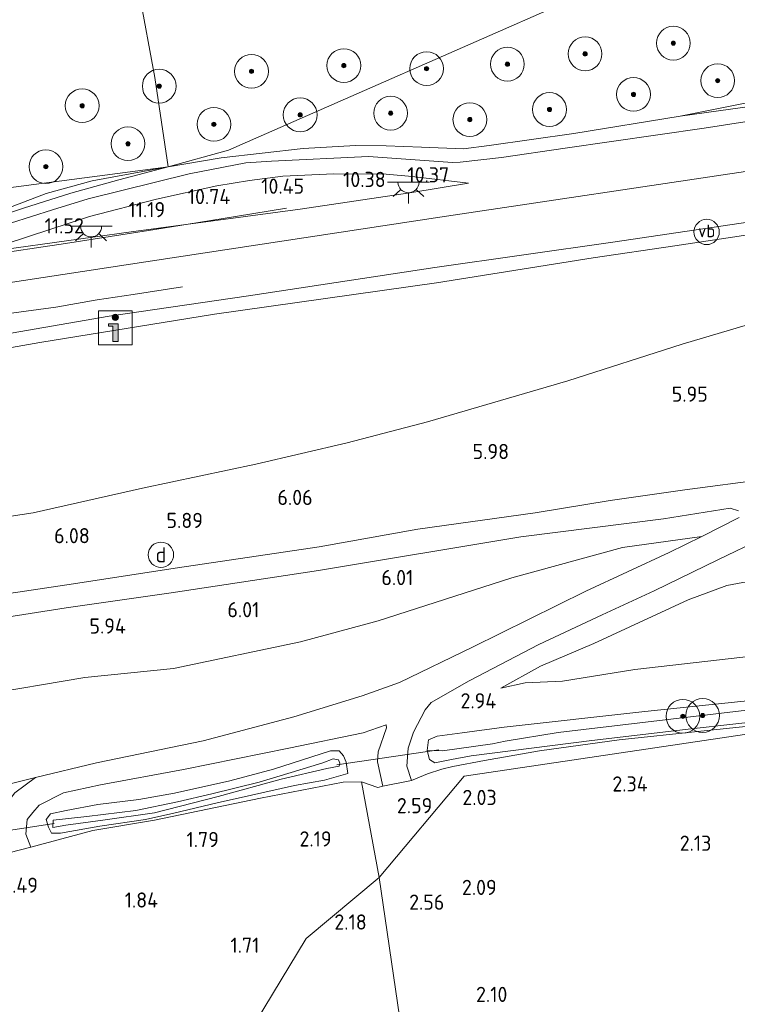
# Model space of a CAD drawing. Extents: x 130905 to 137824, y 412333 to 417928.
# Tile 299 of 313: x 137023 to 137108, y 417006 to 417123. Entities that reach past the tile are written whole.
import ezdxf
from ezdxf.enums import TextEntityAlignment as Align

# ---------------------------------------------------------------- set-up
doc = ezdxf.new("R2010")
doc.units = 0
for name, color, linetype, lineweight in [('B-ME-BV-GELEIDECONSTRUCTIE_GELEIDERAIL-G', 210, 'BV-GELEIDERAIL', 18), ('B-ME-GR-BOOM-S', 90, 'Continuous', 25), ('B-ME-GR-BOUWLAND_AKKERBOUW-GV', 80, 'Continuous', 13), ('B-ME-GR-GRAS-GV', 60, 'Continuous', 13), ('B-ME-GW-OPHOGING_KRUIN-G', 90, 'Continuous', 18), ('B-ME-GW-TALUD_KRUIN-G', 90, 'Continuous', 18), ('B-ME-GW-TALUD_TEEN-G', 90, 'Continuous', 18), ('B-ME-IE-MEUBILAIR_DIJKPAAL-S', 7, 'Continuous', 25), ('B-ME-IE-MEUBILAIR_WEGMEUBILAIR-S', 7, 'Continuous', 25), ('B-ME-IE-TERREINAFSCHEIDING_DOORGANG-G', 210, 'Continuous', 18), ('B-ME-IE-TERREINAFSCHEIDING_KUNSTMATIG_HEKWERK-G', 20, 'IE-TERREINAFSCHEIDING-KUNSTMATIG', 18), ('B-ME-KL-ET_LS_OV_LICHTPUNT-S', 190, 'Continuous', 25), ('B-ME-KW-KUNSTWERK_DUIKER-G', 170, 'Continuous', 18), ('B-ME-OB-BEKLEDING_STORTSTEEN-GV', 30, 'Continuous', 18), ('B-ME-OG-WATER_GREPPEL-G', 160, 'Continuous', 18), ('B-ME-OG-WATER_SLOOT-G', 120, 'Continuous', 18), ('B-ME-OG-WATER_SLOOT-GV', 120, 'Continuous', 18), ('B-ME-VH-VERHARDING_ASFALT-GV', 252, 'Continuous', 18), ('B-ME-VH-VERHARDING_ASFALT_GROEN-GV', 100, 'Continuous', 18), ('X-XX-AL-HOOGTELABEL-S', 7, 'Continuous', 25)]:
    doc.layers.add(name, color=color, linetype=linetype, lineweight=lineweight)
doc.styles.add('NLCS-ISO', font='NLCS-ISO.ttf')
doc.styles.add('NLCS-ISO-ANNOTATIVE-T18', font='NLCS-ISO.ttf', dxfattribs={"height": 1.8})
doc.linetypes.add('BV-GELEIDERAIL', pattern='A,10,-3,[108,NLCS.SHX,S=1,R=0,X=0,Y=0],-3', length=16)
doc.linetypes.add('IE-TERREINAFSCHEIDING-KUNSTMATIG', pattern='A,4,[82,NLCS.SHX,S=0.75,R=90,X=0,Y=0],4,-2', length=10)

# ---------------------------------------------------------------- blocks, each defined once
blk = doc.blocks.new('SAL-HOOGTELABEL-SO')
at = {"color": 0, "linetype": 'ByBlock', "lineweight": -2, "style": 'NLCS-ISO-ANNOTATIVE-T18'}
blk.add_attdef('HOOGTE', text='', height=1.8, dxfattribs=at).set_placement((2.79, 0), align=Align.RIGHT)
blk = doc.blocks.new('SGR-BOOM_01-SO')
at = {"linetype": 'ByBlock', "lineweight": 18}
h = blk.add_hatch(color=0, dxfattribs=at)
h.dxf.hatch_style = 1
edge = h.paths.add_edge_path()
edge.add_arc((0, 0), 0.25, 0, 360)
at = {"color": 0, "linetype": 'ByBlock', "lineweight": 18}
for radius in [2, 0.25]:
    blk.add_circle((0, 0), radius, dxfattribs=at)
blk = doc.blocks.new('SIE-WEG_VERKEERSBORD_INFORMATIE-SO')
at = {"linetype": 'ByBlock', "lineweight": 18}
h = blk.add_hatch(color=0, dxfattribs=at)
h.dxf.hatch_style = 1
edge = h.paths.add_edge_path()
edge.add_arc((0, 1.25), 0.373, 0, 360)
h = blk.add_hatch(color=0, dxfattribs=at)
h.dxf.hatch_style = 1
h.paths.add_polyline_path([(0.32, 0.49), (-0.82, 0.49), (-0.82, 0.19), (-0.32, 0.19), (-0.32, -1.62), (0.32, -1.62)])
at = {"color": 0, "linetype": 'ByBlock', "lineweight": 18}
for points in [[(-2, -2), (2, -2), (2, 2), (-2, 2)], [(0.32, 0.49), (-0.82, 0.49), (-0.82, 0.19), (-0.32, 0.19), (-0.32, -1.62), (0.32, -1.62)]]:
    blk.add_lwpolyline(points, close=True, dxfattribs=at)
blk.add_circle((0, 1.25), 0.373, dxfattribs=at)
blk = doc.blocks.new('SIE-DIJKPAAL-SO')
at = {"color": 0, "linetype": 'ByBlock', "lineweight": 18}
blk.add_circle((0, 0), 1.5, dxfattribs=at)
at = {"color": 0, "linetype": 'ByBlock', "lineweight": 18, "style": 'NLCS-ISO'}
blk.add_text('d', height=1.8, dxfattribs=at).set_placement((0, 0), align=Align.MIDDLE_CENTER)
blk = doc.blocks.new('SKL-ET_OV_LICHTPUNT-SO')
at = {"color": 0, "linetype": 'ByBlock', "lineweight": 18}
for points in [[(-1.25, 0), (-2.5, 0)], [(1.25, 0), (2.5, 0)], [(-0.92, -0.85), (-1.83, -1.7)], [(0.92, -0.85), (1.83, -1.7)], [(0, -1.25), (0, -2.5)]]:
    blk.add_lwpolyline(points, dxfattribs=at)
blk.add_lwpolyline([(0, 0), (1.25, 0, -1), (-1.25, 0)], format="xyb", close=True, dxfattribs=at)
blk = doc.blocks.new('SIE-WEG_PAAL_VERKEERSBORD-SO')
at = {"color": 0, "linetype": 'ByBlock', "lineweight": 18}
blk.add_circle((0, 0), 1.5, dxfattribs=at)
at = {"color": 0, "linetype": 'ByBlock', "lineweight": 18, "style": 'NLCS-ISO'}
blk.add_text('vb', height=1.5, dxfattribs=at).set_placement((0, 0.13), align=Align.MIDDLE_CENTER)

msp = doc.modelspace()

# ---------------------------------------------------------------- linework, layer by layer
at = {"layer": 'B-ME-BV-GELEIDECONSTRUCTIE_GELEIDERAIL-G'}
for points in [[(137054.883, 417100.597, 11.071), (137048.848, 417099.608, 11.413), (137043.225, 417098.71, 11.965), (137038.536, 417097.928, 12.355), (137028.716, 417096.403, 12.648), (137019.158, 417094.977, 13.07), (137011.813, 417093.893, 13.314), (137011.302, 417093.818, 13.33)], [(137012.359, 417086.804, 13.175), (137015.442, 417087.224, 13.052), (137021.419, 417088.044, 12.857), (137027.556, 417088.885, 12.565), (137032.475, 417089.727, 12.418), (137036.719, 417090.382, 12.11), (137042.583, 417091.26, 11.687)]]:
    msp.add_polyline3d(points, dxfattribs=at)
at = {"layer": 'B-ME-GR-BOUWLAND_AKKERBOUW-GV'}
msp.add_polyline3d([(137068.259, 417004.885, 2.674), (137065.864, 417021.347, 2.641), (137075.941, 417033.354, 2.336), (137135.714, 417042.213, 2.144), (137142.092, 417043.201, 2.139), (137148.486, 417045.03, 2.13), (137151.54, 417046.092, 2.196), (137154.495, 417047.423, 2.219), (137157.122, 417049.154, 2.238), (137164.339, 417055.307, 2.257), (137169.032, 417059.974, 2.323), (137172.827, 417065.193, 2.361), (137176.375, 417070.514, 2.412), (137179.8, 417075.988, 2.412), (137183.396, 417081.12, 2.346), (137185.717, 417083.546, 2.309), (137188.098, 417085.679, 2.313), (137190.524, 417087.613, 2.295), (137194.172, 417089.82, 2.309), (137201.932, 417092.561, 2.351), (137213.951, 417096.305, 2.45), (137227.106, 417100.42, 2.577), (137283.459, 417029.975, 2.838), (137313.691, 416992.289, 3.488)], dxfattribs=at)
msp.add_polyline3d([(137075.941, 417033.354, 2.336), (137065.864, 417021.347, 2.641), (137063.787, 417032.679, 2.836), (137065.706, 417032.026, 2.767), (137066.309, 417032.15, 2.754), (137069.692, 417032.844, 2.605), (137071.599, 417033.61, 2.651), (137073.308, 417034.188, 2.012), (137074.599, 417034.515, 2.406), (137078.335, 417035.206, 2.12), (137084.843, 417036.348, 2.111), (137094.285, 417037.67, 2.233), (137103.969, 417038.688, 2.102), (137116.842, 417040.009, 2.219), (137126.373, 417041.102, 2.271), (137135.714, 417042.213, 2.144)], close=True, dxfattribs=at)
at = {"layer": 'B-ME-GR-GRAS-GV'}
for points in [[(137103.46, 417131.796, 2.727), (137048.008, 417107.454, 10.257), (137040.859, 417105.491, 10.71), (137039.299, 417116.068, 6.911), (137037.431, 417126.1, 3.614), (137037.189, 417129.194, 2.377), (137043.995, 417129.106, 2.778), (137052.755, 417128.817, 3.049), (137062.911, 417129.387, 2.907), (137074.752, 417130.148, 2.64), (137088.947, 417130.79, 2.595)], [(137040.859, 417105.491, 10.71), (137009.029, 417101.295, 10.501), (137006.782, 417104.62, 9.076), (137004.654, 417112, 6.201), (137002.487, 417118.936, 3.739), (137002.141, 417123.302, 2.926), (137001.757, 417126.006, 2.501), (137006.767, 417126.597, 2.774), (137011.773, 417128.171, 2.545), (137018.126, 417128.874, 2.427), (137027.434, 417129.362, 2.366), (137032.717, 417129.348, 2.305), (137037.189, 417129.194, 2.377), (137037.431, 417126.1, 3.614), (137039.299, 417116.068, 6.911)], [(137113.436, 417113.145, 8.971), (137101.53, 417111.482, 9.41), (137113.161, 417113.814, 8.84), (137118.335, 417114.677, 8.677), (137136.393, 417117.111, 8.153), (137152.621, 417118.94, 7.754), (137161.97, 417119.892, 7.348), (137172.167, 417120.807, 7.179), (137183.685, 417121.983, 7.169), (137192.853, 417123.905, 7.169), (137204.7, 417126.872, 7.297), (137205.604, 417125.876, 7.298), (137196.456, 417123.466, 7.428), (137190.645, 417122.081, 7.444), (137183.604, 417120.606, 7.363), (137175.426, 417119.371, 7.346), (137162.309, 417118.45, 7.606), (137151.737, 417117.946, 7.899), (137138.82, 417116.499, 8.338), (137128.625, 417115.16, 8.679), (137120.188, 417114.11, 8.728)], [(137012.505, 417098.169, 12.04), (137011.736, 417098.068, 11.926), (137009.029, 417101.295, 10.501), (137040.859, 417105.491, 10.71), (137031.878, 417103.839, 11.085), (137026.413, 417102.318, 11.44), (137019.678, 417099.775, 12.004), (137017.618, 417099.22, 12.123), (137014.267, 417098.359, 12.238)], [(137014.625, 417098.125, 12.26), (137011.736, 417098.068, 11.926), (137012.505, 417098.169, 12.04), (137014.267, 417098.359, 12.238), (137017.618, 417099.22, 12.123), (137019.678, 417099.775, 12.004), (137026.413, 417102.318, 11.44), (137031.878, 417103.839, 11.085), (137040.859, 417105.491, 10.71), (137035.035, 417103.958, 10.898), (137029.359, 417102.355, 11.323), (137023.738, 417100.58, 11.86), (137017.739, 417098.594, 12.235)], [(137036.503, 417097.779, 11.645), (137018.308, 417095.268, 12.29), (137024.455, 417097.279, 11.896), (137031.568, 417099.598, 11.381), (137039.506, 417101.669, 10.924), (137046.637, 417103.246, 10.573), (137050.501, 417103.872, 10.382), (137054.46, 417104.362, 10.366), (137060.498, 417104.64, 10.317), (137066.682, 417104.597, 10.252), (137069.792, 417104.325, 10.288), (137076.463, 417103.542, 10.3), (137069.482, 417102.418, 10.568), (137056.52, 417100.46, 10.95)], [(137079.288, 417037.171, 1.408), (137073.36, 417036.353, 1.464), (137071.546, 417036.387, 2.589), (137071.701, 417037.641, 2.549), (137072.738, 417038.087, 2.46), (137075.679, 417038.5, 2.342), (137080.679, 417039.167, 2.197), (137097.341, 417041.016, 2.206), (137110.61, 417042.379, 2.19), (137123.309, 417043.692, 2.271), (137133.363, 417044.68, 2.125), (137137.99, 417045.348, 2.141), (137136.715, 417044.51, 1.487), (137119.774, 417042.383, 1.375), (137087.072, 417038.527, 1.433), (137080.793, 417037.479, 1.405)], [(137091.041, 417037.554, 2.444), (137076.774, 417035.75, 2.301), (137074.438, 417035.34, 2.406), (137072.475, 417034.918, 2.52), (137071.813, 417035.327, 2.58), (137071.546, 417036.387, 2.589), (137073.36, 417036.353, 1.464), (137079.288, 417037.171, 1.408), (137080.793, 417037.479, 1.405), (137087.072, 417038.527, 1.433), (137119.774, 417042.383, 1.375), (137136.715, 417044.51, 1.487), (137134.337, 417042.652, 2.296), (137125.647, 417041.4, 2.432), (137117.643, 417040.619, 2.424), (137102.808, 417038.953, 2.349)], [(137066.728, 417039.062, 2.637), (137065.73, 417036.226, 2.702), (137065.672, 417035.065, 2.702), (137066.309, 417032.15, 2.754), (137065.706, 417032.026, 2.767), (137063.787, 417032.679, 2.836), (137061.585, 417032.633, 2.697), (137051.793, 417030.744, 1.901), (137039.259, 417028.14, 1.787), (137031.956, 417026.9, 1.608), (137024.591, 417024.936, 1.592), (137024.026, 417026.479, 1.681), (137024.169, 417028.22, 1.681), (137024.838, 417029.056, 1.681), (137025.587, 417029.902, 1.681), (137028.495, 417031.374, 1.827), (137032.855, 417032.308, 2.022), (137042.69, 417034.152, 2.119), (137055.163, 417036.685, 2.412), (137063.972, 417038.489, 2.558), (137066.697, 417039.416, 2.669)], [(137061.649, 417035.775, 2.646), (137061.953, 417035.023, 2.649), (137062.172, 417033.67, 2.638), (137059.389, 417032.86, 2.422), (137055.854, 417032.256, 2.125), (137050.743, 417031.112, 1.824), (137046.68, 417030.192, 1.755), (137041.529, 417028.984, 1.737), (137038.182, 417028.24, 1.579), (137032.798, 417027.447, 1.537), (137028.114, 417026.621, 1.49), (137027.041, 417026.607, 1.556), (137026.718, 417027.33, 1.556), (137026.429, 417028.208, 1.556), (137026.919, 417028.908, 1.556), (137028.773, 417029.278, 1.64), (137032.55, 417029.981, 1.739), (137037.407, 417030.608, 1.758), (137041.638, 417031.35, 1.742), (137048.184, 417032.808, 1.814), (137053.362, 417034.187, 2.001), (137060.112, 417036.351, 2.544), (137061.113, 417036.339, 2.646)], [(137026.718, 417027.33, 1.556), (137027.041, 417026.607, 1.556), (137028.114, 417026.621, 1.49), (137032.798, 417027.447, 1.537), (137038.182, 417028.24, 1.579), (137041.529, 417028.984, 1.737), (137046.68, 417030.192, 1.755), (137050.743, 417031.112, 1.824), (137055.854, 417032.256, 2.125), (137059.389, 417032.86, 2.422), (137062.172, 417033.67, 2.638), (137061.953, 417035.023, 2.649), (137061.649, 417035.775, 2.646), (137061.113, 417036.339, 2.646), (137060.112, 417036.351, 2.544), (137053.362, 417034.187, 2.001), (137048.184, 417032.808, 1.814), (137041.638, 417031.35, 1.742), (137037.407, 417030.608, 1.758), (137032.55, 417029.981, 1.739), (137028.773, 417029.278, 1.64), (137026.919, 417028.908, 1.556), (137026.429, 417028.208, 1.556)], [(137027.237, 417028.148, 0.708), (137027.197, 417027.267, 0.704), (137028.743, 417027.556, 0.708), (137033.136, 417028.16, 0.713), (137039.263, 417029.015, 0.897), (137046.793, 417030.939, 0.901), (137054.244, 417033.009, 1.028), (137059.675, 417034.269, 1.226), (137061.125, 417034.519, 1.226), (137061.199, 417034.896, 1.226), (137061.046, 417035.281, 1.226), (137060.418, 417035.384, 1.226), (137059.185, 417034.943, 1.226), (137055.45, 417033.8, 1.108), (137051.659, 417032.659, 1.038), (137046.033, 417031.242, 1), (137041.972, 417030.311, 0.887), (137037.026, 417029.281, 0.826), (137031.23, 417028.563, 0.76)], [(137021.102, 417028.711, 1.624), (137020.724, 417023.974, 1.608), (137016.371, 417023.387, 1.348), (137014.339, 417023.019, 1.363), (137014.243, 417023.623, 1.363), (137014.76, 417024.073, 1.363), (137018.335, 417024.892, 1.363), (137019.049, 417025.46, 1.532), (137018.754, 417027.069, 1.508), (137018.493, 417027.74, 1.452), (137017.292, 417027.852, 1.372), (137014.32, 417027.405, 1.287), (137010.563, 417026.639, 1.254), (137009.02, 417025.934, 1.203), (137006.922, 417023.988, 1), (137007.661, 417027.05, 1.585), (137008.444, 417027.943, 1.634), (137011.575, 417029.404, 1.743), (137020.072, 417031.915, 1.721), (137025.157, 417033.178, 1.949), (137022.713, 417031.393, 1.787), (137021.593, 417029.913, 1.706)]]:
    msp.add_polyline3d(points, close=True, dxfattribs=at)
for points in [[(137113.161, 417113.814, 8.84), (137101.53, 417111.482, 9.41), (137088.914, 417109.417, 9.881), (137078.89, 417108.019, 10.044), (137075.857, 417107.618, 10.174), (137070.869, 417107.816, 10.206), (137066.714, 417107.973, 10.19), (137063.082, 417107.989, 10.206), (137056.849, 417107.644, 10.271), (137047.136, 417106.539, 10.483), (137040.859, 417105.491, 10.71), (137048.008, 417107.454, 10.257), (137103.46, 417131.796, 2.727), (137112.772, 417132.29, 2.741)], [(137017.739, 417098.594, 12.235), (137023.738, 417100.58, 11.86), (137029.359, 417102.355, 11.323), (137035.035, 417103.958, 10.898), (137040.859, 417105.491, 10.71), (137047.136, 417106.539, 10.483), (137056.849, 417107.644, 10.271), (137063.082, 417107.989, 10.206), (137066.714, 417107.973, 10.19), (137070.869, 417107.816, 10.206), (137075.857, 417107.618, 10.174), (137078.89, 417108.019, 10.044), (137088.914, 417109.417, 9.881), (137101.53, 417111.482, 9.41), (137113.436, 417113.145, 8.971)], [(137121.842, 417112.779, 8.798), (137104.35, 417110.04, 9.401), (137087.902, 417107.708, 9.953), (137080.368, 417106.574, 10.212), (137075.45, 417106.03, 10.309), (137074.542, 417106.002, 10.302), (137064.598, 417106.715, 10.241), (137053.105, 417106.162, 10.304), (137050.061, 417105.954, 10.413), (137043.349, 417104.636, 10.67), (137031.394, 417101.699, 11.274), (137027.166, 417100.379, 11.534), (137022.183, 417098.818, 11.963)], [(137115.857, 417098.362, 8.767), (137100.884, 417096.146, 9.243), (137091.196, 417094.705, 9.522), (137072.643, 417091.762, 10.345), (137046.371, 417088.028, 11.25), (137025.659, 417084.695, 11.731), (137018.498, 417083.43, 12.191), (137016.718, 417083.237, 12.16), (137014.723, 417083.01, 12.057), (137014.003, 417082.912, 11.91), (137013.902, 417083.676, 11.91), (137016.143, 417083.957, 12.281), (137016.605, 417084.023, 12.315), (137016.485, 417084.909, 12.338), (137018.351, 417085.116, 12.254), (137033.905, 417087.819, 11.66), (137050.386, 417090.196, 11.205), (137072.461, 417093.583, 10.427), (137093.541, 417096.555, 9.757), (137109.812, 417098.954, 9.131)], [(137018.498, 417083.43, 12.191), (137025.659, 417084.695, 11.731), (137046.371, 417088.028, 11.25), (137072.643, 417091.762, 10.345), (137091.196, 417094.705, 9.522), (137100.884, 417096.146, 9.243), (137115.857, 417098.362, 8.767)], [(137118.126, 417089.324, 5.891), (137101.774, 417084.496, 5.849), (137088.194, 417080.132, 5.92), (137071.593, 417075.311, 6.059), (137062.062, 417072.82, 6.11), (137051.273, 417070.278, 6.094), (137037.851, 417067.447, 6.092), (137024.878, 417064.516, 6.119), (137019.133, 417063.675, 6.147)], [(137019.133, 417063.675, 6.147), (137024.878, 417064.516, 6.119), (137037.851, 417067.447, 6.092), (137051.273, 417070.278, 6.094), (137062.062, 417072.82, 6.11), (137071.593, 417075.311, 6.059), (137088.194, 417080.132, 5.92), (137101.774, 417084.496, 5.849), (137118.126, 417089.324, 5.891)], [(137111.651, 417068.507, 5.996), (137102.061, 417067.264, 5.947), (137093.245, 417066.002, 5.947), (137084.359, 417064.535, 5.914), (137070.435, 417062.597, 5.947), (137058.741, 417060.5, 5.963), (137041.975, 417058, 5.963), (137028.87, 417056.008, 5.963), (137013.507, 417053.71, 6.028)], [(137006.158, 417049.714, 5.891), (137028.806, 417053.258, 5.907), (137041.226, 417055.057, 5.939), (137058.671, 417057.705, 5.923), (137082.645, 417061.669, 5.939), (137099.56, 417063.832, 5.939), (137107.456, 417065.078, 6.021), (137108.433, 417064.761, 6.021)], [(137108.505, 417063.974, 6.021), (137104.101, 417061.74, 5.582), (137094.681, 417060.419, 5.722), (137081.596, 417056.817, 5.703), (137065.75, 417051.754, 5.525), (137056.566, 417049.255, 5.509), (137041.521, 417046.106, 5.395), (137031.011, 417045.02, 5.46), (137018.35, 417042.899, 5.417)], [(137116.842, 417040.009, 2.219), (137103.969, 417038.688, 2.102), (137094.285, 417037.67, 2.233), (137084.843, 417036.348, 2.111), (137078.335, 417035.206, 2.12), (137074.599, 417034.515, 2.406), (137073.308, 417034.188, 2.012), (137071.599, 417033.61, 2.651), (137069.692, 417032.844, 2.605), (137069.133, 417034.523, 2.829), (137069.315, 417036.651, 2.796), (137069.95, 417038.546, 2.683), (137071.299, 417041.185, 2.926), (137072.025, 417042.077, 2.926), (137076.528, 417044.637, 2.991), (137084.772, 417048.935, 3.593), (137092.29, 417052.454, 4.226), (137098.435, 417055.305, 4.763), (137105.966, 417058.972, 5.478), (137111.22, 417061.502, 5.77)], [(137108.923, 417056.296, 5.736), (137107.04, 417055.917, 5.639), (137102.479, 417054.218, 5.086), (137091.291, 417049.049, 3.736), (137084.971, 417046.376, 3.184), (137080.28, 417043.761, 2.798), (137083.154, 417044.383, 2.629), (137087.579, 417044.588, 2.285), (137096.146, 417045.965, 2.427), (137119.996, 417048.688, 2.589)], [(137119.996, 417048.688, 2.589), (137096.146, 417045.965, 2.427), (137087.579, 417044.588, 2.285), (137083.154, 417044.383, 2.629), (137080.28, 417043.761, 2.798), (137084.971, 417046.376, 3.184), (137091.291, 417049.049, 3.736), (137102.479, 417054.218, 5.086), (137107.04, 417055.917, 5.639), (137108.923, 417056.296, 5.736)], [(137110.61, 417042.379, 2.19), (137097.341, 417041.016, 2.206), (137080.679, 417039.167, 2.197), (137075.679, 417038.5, 2.342), (137072.738, 417038.087, 2.46), (137071.701, 417037.641, 2.549), (137071.546, 417036.387, 2.589), (137071.813, 417035.327, 2.58), (137072.475, 417034.918, 2.52), (137074.438, 417035.34, 2.406), (137076.774, 417035.75, 2.301), (137091.041, 417037.554, 2.444), (137102.808, 417038.953, 2.349), (137117.643, 417040.619, 2.424)], [(137011.883, 417001.556, 1.672), (137010.27, 417009.521, 1.493), (137009.423, 417015.679, 1.639), (137009.56, 417016.737, 1.623), (137010.412, 417017.662, 1.591), (137011.73, 417018.445, 1.591), (137015.434, 417019.852, 1.574), (137016.078, 417020.392, 1.558), (137016.041, 417021.224, 1.526), (137015.639, 417021.991, 1.428), (137014.339, 417023.019, 1.363), (137016.371, 417023.387, 1.348), (137020.724, 417023.974, 1.608), (137024.591, 417024.936, 1.592), (137031.956, 417026.9, 1.608), (137039.259, 417028.14, 1.787), (137051.793, 417030.744, 1.901), (137061.585, 417032.633, 2.697), (137063.787, 417032.679, 2.836), (137065.864, 417021.347, 2.641), (137057.226, 417014.146, 1.885), (137020.25, 416953.146, 1.753)], [(137020.25, 416953.146, 1.753), (137057.226, 417014.146, 1.885), (137065.864, 417021.347, 2.641), (137068.259, 417004.885, 2.674)]]:
    msp.add_polyline3d(points, dxfattribs=at)
at = {"layer": 'B-ME-GW-OPHOGING_KRUIN-G'}
msp.add_polyline3d([(137209.11, 417122.006, 7.363), (137195.629, 417118.438, 7.326), (137182.608, 417115.963, 7.353), (137162.549, 417113.49, 7.54), (137138.751, 417109.379, 8.426), (137109.239, 417104.93, 9.377), (137073.845, 417099.63, 10.524), (137038.211, 417094.245, 11.672), (137013.887, 417090.533, 12.518)], dxfattribs=at)
at = {"layer": 'B-ME-GW-TALUD_KRUIN-G'}
for points in [[(137102.479, 417054.218, 5.086), (137107.04, 417055.917, 5.639), (137108.923, 417056.296, 5.736), (137120.929, 417057.753, 5.817), (137130.917, 417058.878, 5.834), (137133.505, 417059.261, 6.029), (137143.951, 417062.874, 6.061), (137145.863, 417063.834, 6.077), (137147.997, 417065.326, 6.11), (137152.611, 417069.866, 6.337), (137154.905, 417072.541, 6.337), (137156.078, 417074.669, 6.484), (137158.956, 417083.123, 6.857), (137160.623, 417086.795, 6.874), (137163.211, 417091.368, 6.971), (137171.083, 417101.462, 7.146), (137173.859, 417103.437, 7.065), (137181.13, 417107.175, 6.951), (137189.607, 417110.878, 7.065), (137200.644, 417114.383, 7.049), (137212.211, 417118.57, 7.26)], [(137118.335, 417114.677, 8.677), (137113.161, 417113.814, 8.84), (137101.53, 417111.482, 9.41)], [(137040.859, 417105.491, 10.71), (137047.136, 417106.539, 10.483), (137056.849, 417107.644, 10.271), (137063.082, 417107.989, 10.206), (137066.714, 417107.973, 10.19), (137070.869, 417107.816, 10.206), (137075.857, 417107.618, 10.174), (137078.89, 417108.019, 10.044), (137088.914, 417109.417, 9.881), (137101.53, 417111.482, 9.41)], [(137010.852, 417097.657, 11.894), (137011.736, 417098.068, 11.926), (137012.505, 417098.169, 12.04), (137014.267, 417098.359, 12.238), (137017.618, 417099.22, 12.123), (137019.678, 417099.775, 12.004), (137026.413, 417102.318, 11.44), (137031.878, 417103.839, 11.085), (137040.859, 417105.491, 10.71)], [(137014.003, 417082.912, 11.91), (137014.723, 417083.01, 12.057), (137016.718, 417083.237, 12.16), (137018.498, 417083.43, 12.191), (137025.659, 417084.695, 11.731), (137046.371, 417088.028, 11.25), (137072.643, 417091.762, 10.345), (137091.196, 417094.705, 9.522), (137100.884, 417096.146, 9.243), (137115.857, 417098.362, 8.767), (137126.179, 417099.958, 8.391), (137131.894, 417100.566, 8.245), (137135.996, 417100.196, 8.042), (137139.48, 417098.096, 7.915), (137141.912, 417095.324, 7.708), (137143.02, 417091.499, 7.468), (137143.633, 417086.641, 7.336), (137143.416, 417083.814, 7.19), (137142.419, 417080.457, 7.063), (137140.325, 417077.861, 6.88), (137136.621, 417075.519, 6.672), (137132.823, 417074.284, 6.517), (137128.496, 417073.58, 6.324), (137122.827, 417073.331, 6.079)], [(137104.101, 417061.74, 5.582), (137094.681, 417060.419, 5.722), (137081.596, 417056.817, 5.703)], [(137031.011, 417045.02, 5.46), (137041.521, 417046.106, 5.395), (137056.566, 417049.255, 5.509), (137065.75, 417051.754, 5.525), (137081.596, 417056.817, 5.703)], [(137102.479, 417054.218, 5.086), (137091.291, 417049.049, 3.736), (137084.971, 417046.376, 3.184), (137080.28, 417043.761, 2.798)], [(137031.011, 417045.02, 5.46), (137018.35, 417042.899, 5.417), (137006.228, 417041.282, 5.584), (137001.72, 417040.538, 5.5), (136996.427, 417039.392, 5.495), (136991.679, 417038.054, 5.631), (136989.48, 417037.612, 5.647), (136986.045, 417037.22, 5.732), (136981.197, 417036.641, 5.706), (136978.13, 417036.524, 5.723), (136975.601, 417036.709, 5.694), (136974.239, 417037.132, 5.958)]]:
    msp.add_polyline3d(points, dxfattribs=at)
at = {"layer": 'B-ME-GW-TALUD_TEEN-G'}
for points in [[(137118.126, 417089.324, 5.891), (137101.774, 417084.496, 5.849), (137088.194, 417080.132, 5.92), (137071.593, 417075.311, 6.059), (137062.062, 417072.82, 6.11), (137051.273, 417070.278, 6.094), (137037.851, 417067.447, 6.092), (137024.878, 417064.516, 6.119), (137019.133, 417063.675, 6.147), (137015.227, 417063.589, 5.986), (137012.159, 417064.758, 5.849), (137009.277, 417067.014, 5.773), (137007.123, 417069.407, 5.75), (137005.524, 417071.813, 5.797), (137004.713, 417075.358, 5.849), (137003.712, 417079.613, 5.806), (137003.708, 417081.411, 5.879)], [(137100.224, 417059.847, 5.143), (137104.101, 417061.74, 5.582)], [(137068.284, 417044.429, 2.657), (137076.919, 417048.63, 3.048), (137090.353, 417055.264, 4.168), (137100.224, 417059.847, 5.143)], [(137080.28, 417043.761, 2.798), (137083.154, 417044.383, 2.629), (137087.579, 417044.588, 2.285), (137096.146, 417045.965, 2.427), (137119.996, 417048.688, 2.589), (137134.861, 417050.01, 2.56), (137141.638, 417051.028, 2.461), (137146.916, 417052.479, 2.458)], [(137068.284, 417044.429, 2.657), (137063.872, 417042.874, 2.579), (137055.759, 417040.388, 2.433), (137045.03, 417037.522, 2.16), (137032.371, 417034.942, 1.933), (137025.157, 417033.178, 1.949), (137020.072, 417031.915, 1.721), (137011.575, 417029.404, 1.743), (137008.444, 417027.943, 1.634), (137007.661, 417027.05, 1.585), (137006.922, 417023.988, 1), (137002.561, 417024.212, 1), (136996.728, 417024.256, 1), (136989.134, 417023.497, 1), (136982.756, 417022.566, 1), (136977.591, 417021.289, 1)]]:
    msp.add_polyline3d(points, dxfattribs=at)
at = {"layer": 'B-ME-IE-TERREINAFSCHEIDING_DOORGANG-G'}
for points in [[(137065.706, 417032.026, 2.767), (137066.309, 417032.15, 2.754), (137069.692, 417032.844, 2.605)], [(137024.591, 417024.936, 1.592), (137020.724, 417023.974, 1.608)]]:
    msp.add_polyline3d(points, dxfattribs=at)
at = {"layer": 'B-ME-IE-TERREINAFSCHEIDING_KUNSTMATIG_HEKWERK-G'}
for points in [[(137040.859, 417105.491, 10.71), (137039.299, 417116.068, 6.911), (137037.431, 417126.1, 3.614), (137037.189, 417129.194, 2.377)], [(137101.53, 417111.482, 9.41), (137113.436, 417113.145, 8.971), (137120.188, 417114.11, 8.728), (137128.625, 417115.16, 8.679), (137138.82, 417116.499, 8.338), (137151.737, 417117.946, 7.899), (137162.309, 417118.45, 7.606), (137175.426, 417119.371, 7.346), (137183.604, 417120.606, 7.363), (137190.645, 417122.081, 7.444), (137196.456, 417123.466, 7.428), (137205.604, 417125.876, 7.298)], [(137040.859, 417105.491, 10.71), (137035.035, 417103.958, 10.898), (137029.359, 417102.355, 11.323), (137023.738, 417100.58, 11.86), (137017.739, 417098.594, 12.235), (137014.625, 417098.125, 12.26), (137011.736, 417098.068, 11.926)], [(137069.692, 417032.844, 2.605), (137071.599, 417033.61, 2.651), (137073.308, 417034.188, 2.012), (137074.599, 417034.515, 2.406), (137078.335, 417035.206, 2.12), (137084.843, 417036.348, 2.111), (137094.285, 417037.67, 2.233), (137103.969, 417038.688, 2.102), (137116.842, 417040.009, 2.219), (137126.373, 417041.102, 2.271), (137135.714, 417042.213, 2.144)], [(137024.591, 417024.936, 1.592), (137031.956, 417026.9, 1.608), (137039.259, 417028.14, 1.787), (137051.793, 417030.744, 1.901), (137061.585, 417032.633, 2.697), (137063.787, 417032.679, 2.836), (137065.706, 417032.026, 2.767)], [(137063.787, 417032.679, 2.836), (137065.864, 417021.347, 2.641)], [(137065.864, 417021.347, 2.641), (137068.259, 417004.885, 2.674)]]:
    msp.add_polyline3d(points, dxfattribs=at)
at = {"layer": 'B-ME-KW-KUNSTWERK_DUIKER-G'}
for points in [[(137072.938, 417036.462, 1.884), (137060.861, 417034.711, 1.873)], [(137027.387, 417027.747, 1.297), (137017.817, 417026.302, 1.118)]]:
    msp.add_polyline3d(points, dxfattribs=at)
at = {"layer": 'B-ME-OB-BEKLEDING_STORTSTEEN-GV'}
msp.add_polyline3d([(137018.35, 417042.899, 5.417), (137031.011, 417045.02, 5.46), (137041.521, 417046.106, 5.395), (137056.566, 417049.255, 5.509), (137065.75, 417051.754, 5.525), (137081.596, 417056.817, 5.703), (137094.681, 417060.419, 5.722), (137104.101, 417061.74, 5.582), (137100.224, 417059.847, 5.143), (137090.353, 417055.264, 4.168), (137076.919, 417048.63, 3.048), (137068.284, 417044.429, 2.657), (137063.872, 417042.874, 2.579), (137055.759, 417040.388, 2.433), (137045.03, 417037.522, 2.16), (137032.371, 417034.942, 1.933), (137025.157, 417033.178, 1.949), (137020.072, 417031.915, 1.721)], dxfattribs=at)
at = {"layer": 'B-ME-OG-WATER_GREPPEL-G'}
msp.add_polyline3d([(137073.36, 417036.353, 1.464), (137079.288, 417037.171, 1.408), (137080.793, 417037.479, 1.405), (137087.072, 417038.527, 1.433), (137119.774, 417042.383, 1.375), (137136.715, 417044.51, 1.487)], dxfattribs=at)
at = {"layer": 'B-ME-OG-WATER_SLOOT-G'}
for points in [[(137137.99, 417045.348, 2.141), (137133.363, 417044.68, 2.125), (137123.309, 417043.692, 2.271), (137110.61, 417042.379, 2.19), (137097.341, 417041.016, 2.206), (137080.679, 417039.167, 2.197)], [(137134.337, 417042.652, 2.296), (137125.647, 417041.4, 2.432), (137117.643, 417040.619, 2.424), (137102.808, 417038.953, 2.349), (137091.041, 417037.554, 2.444), (137076.774, 417035.75, 2.301), (137074.438, 417035.34, 2.406), (137072.475, 417034.918, 2.52), (137071.813, 417035.327, 2.58), (137071.546, 417036.387, 2.589)], [(137071.546, 417036.387, 2.589), (137071.701, 417037.641, 2.549), (137072.738, 417038.087, 2.46), (137075.679, 417038.5, 2.342), (137080.679, 417039.167, 2.197)]]:
    msp.add_polyline3d(points, dxfattribs=at)
msp.add_polyline3d([(137060.112, 417036.351, 2.544), (137053.362, 417034.187, 2.001), (137048.184, 417032.808, 1.814), (137041.638, 417031.35, 1.742), (137037.407, 417030.608, 1.758), (137032.55, 417029.981, 1.739), (137028.773, 417029.278, 1.64), (137026.919, 417028.908, 1.556), (137026.429, 417028.208, 1.556), (137026.718, 417027.33, 1.556), (137027.041, 417026.607, 1.556), (137028.114, 417026.621, 1.49), (137032.798, 417027.447, 1.537), (137038.182, 417028.24, 1.579), (137041.529, 417028.984, 1.737), (137046.68, 417030.192, 1.755), (137050.743, 417031.112, 1.824), (137055.854, 417032.256, 2.125), (137059.389, 417032.86, 2.422), (137062.172, 417033.67, 2.638), (137061.953, 417035.023, 2.649), (137061.649, 417035.775, 2.646), (137061.113, 417036.339, 2.646)], close=True, dxfattribs=at)
at = {"layer": 'B-ME-OG-WATER_SLOOT-GV'}
msp.add_polyline3d([(137028.743, 417027.556, 0.708), (137027.197, 417027.267, 0.704), (137027.237, 417028.148, 0.708), (137031.23, 417028.563, 0.76), (137037.026, 417029.281, 0.826), (137041.972, 417030.311, 0.887), (137046.033, 417031.242, 1), (137051.659, 417032.659, 1.038), (137055.45, 417033.8, 1.108), (137059.185, 417034.943, 1.226), (137060.418, 417035.384, 1.226), (137061.046, 417035.281, 1.226), (137061.199, 417034.896, 1.226), (137061.125, 417034.519, 1.226), (137059.675, 417034.269, 1.226), (137054.244, 417033.009, 1.028), (137046.793, 417030.939, 0.901), (137039.263, 417029.015, 0.897), (137033.136, 417028.16, 0.713)], close=True, dxfattribs=at)
at = {"layer": 'B-ME-VH-VERHARDING_ASFALT-GV'}
for points in [[(137022.183, 417098.818, 11.963), (137027.166, 417100.379, 11.534), (137031.394, 417101.699, 11.274), (137043.349, 417104.636, 10.67), (137050.061, 417105.954, 10.413), (137053.105, 417106.162, 10.304), (137064.598, 417106.715, 10.241), (137074.542, 417106.002, 10.302), (137075.45, 417106.03, 10.309), (137080.368, 417106.574, 10.212), (137087.902, 417107.708, 9.953), (137104.35, 417110.04, 9.401), (137121.842, 417112.779, 8.798)], [(137109.812, 417098.954, 9.131), (137093.541, 417096.555, 9.757), (137072.461, 417093.583, 10.427), (137050.386, 417090.196, 11.205), (137033.905, 417087.819, 11.66), (137018.351, 417085.116, 12.254)]]:
    msp.add_polyline3d(points, dxfattribs=at)
msp.add_polyline3d([(137024.455, 417097.279, 11.896), (137018.308, 417095.268, 12.29), (137036.503, 417097.779, 11.645), (137056.52, 417100.46, 10.95), (137069.482, 417102.418, 10.568), (137076.463, 417103.542, 10.3), (137069.792, 417104.325, 10.288), (137066.682, 417104.597, 10.252), (137060.498, 417104.64, 10.317), (137054.46, 417104.362, 10.366), (137050.501, 417103.872, 10.382), (137046.637, 417103.246, 10.573), (137039.506, 417101.669, 10.924), (137031.568, 417099.598, 11.381)], close=True, dxfattribs=at)
at = {"layer": 'B-ME-VH-VERHARDING_ASFALT_GROEN-GV'}
for points in [[(137013.507, 417053.71, 6.028), (137028.87, 417056.008, 5.963), (137041.975, 417058, 5.963), (137058.741, 417060.5, 5.963), (137070.435, 417062.597, 5.947), (137084.359, 417064.535, 5.914), (137093.245, 417066.002, 5.947), (137102.061, 417067.264, 5.947), (137111.651, 417068.507, 5.996)], [(137108.433, 417064.761, 6.021), (137107.456, 417065.078, 6.021), (137099.56, 417063.832, 5.939), (137082.645, 417061.669, 5.939), (137058.671, 417057.705, 5.923), (137041.226, 417055.057, 5.939), (137028.806, 417053.258, 5.907), (137006.158, 417049.714, 5.891)], [(137022.713, 417031.393, 1.787), (137025.157, 417033.178, 1.949), (137032.371, 417034.942, 1.933), (137045.03, 417037.522, 2.16), (137055.759, 417040.388, 2.433), (137063.872, 417042.874, 2.579), (137068.284, 417044.429, 2.657), (137076.919, 417048.63, 3.048), (137090.353, 417055.264, 4.168), (137100.224, 417059.847, 5.143), (137104.101, 417061.74, 5.582), (137108.505, 417063.974, 6.021)], [(137111.22, 417061.502, 5.77), (137105.966, 417058.972, 5.478), (137098.435, 417055.305, 4.763), (137092.29, 417052.454, 4.226), (137084.772, 417048.935, 3.593), (137076.528, 417044.637, 2.991), (137072.025, 417042.077, 2.926), (137071.299, 417041.185, 2.926), (137069.95, 417038.546, 2.683), (137069.315, 417036.651, 2.796), (137069.133, 417034.523, 2.829), (137069.692, 417032.844, 2.605), (137066.309, 417032.15, 2.754), (137065.672, 417035.065, 2.702), (137065.73, 417036.226, 2.702), (137066.728, 417039.062, 2.637), (137066.697, 417039.416, 2.669), (137063.972, 417038.489, 2.558), (137055.163, 417036.685, 2.412), (137042.69, 417034.152, 2.119), (137032.855, 417032.308, 2.022), (137028.495, 417031.374, 1.827), (137025.587, 417029.902, 1.681), (137024.838, 417029.056, 1.681), (137024.169, 417028.22, 1.681), (137024.026, 417026.479, 1.681), (137024.591, 417024.936, 1.592), (137020.724, 417023.974, 1.608)]]:
    msp.add_polyline3d(points, dxfattribs=at)

# ---------------------------------------------------------------- block references
at = {"layer": 'B-ME-GR-BOOM-S'}
for p in [(137100.714, 417120.122, 6.496), (137090.258, 417118.854, 6.809), (137050.743, 417116.786, 7.246), (137061.682, 417117.468, 7.109), (137071.485, 417117.104, 7.159), (137081.056, 417117.629, 7.284), (137105.962, 417115.682, 8.272), (137039.815, 417115.033, 7.584), (137095.993, 417114.056, 8.446), (137030.692, 417112.715, 8.022), (137086.044, 417112.27, 8.822), (137056.508, 417111.635, 9.109), (137067.228, 417111.83, 9.196), (137076.611, 417111.072, 9.118), (137046.293, 417110.513, 9.259), (137036.111, 417108.217, 9.796), (137026.392, 417105.495, 10.384), (137101.843, 417040.438, 1.881), (137104.179, 417040.53, 1.898)]:
    msp.add_blockref('SGR-BOOM_01-SO', p, dxfattribs=at)
at = {"layer": 'B-ME-IE-MEUBILAIR_DIJKPAAL-S'}
msp.add_blockref('SIE-DIJKPAAL-SO', (137040.019, 417059.559, 5.975), dxfattribs=at)
at = {"layer": 'B-ME-IE-MEUBILAIR_WEGMEUBILAIR-S'}
for name, p in [('SIE-WEG_PAAL_VERKEERSBORD-SO', (137104.656, 417097.77, 9.342)), ('SIE-WEG_VERKEERSBORD_INFORMATIE-SO', (137034.624, 417086.42, 11.557))]:
    msp.add_blockref(name, p, dxfattribs=at)
at = {"layer": 'B-ME-KL-ET_LS_OV_LICHTPUNT-S'}
for p in [(137069.336, 417103.66, 10.408), (137031.747, 417098.44, 11.47)]:
    msp.add_blockref('SKL-ET_OV_LICHTPUNT-SO', p, dxfattribs=at)
at = {"layer": 'X-XX-AL-HOOGTELABEL-S'}
for p, values in [((137063.852, 417103.089, 10.378), {'HOOGTE': '10.38'}), ((137071.373, 417103.636, 10.366), {'HOOGTE': '10.37'}), ((137054.187, 417102.291, 10.453), {'HOOGTE': '10.45'}), ((137045.44, 417101.062, 10.74), {'HOOGTE': '10.74'}), ((137037.726, 417099.514, 11.19), {'HOOGTE': '11.19'}), ((137028.095, 417097.6, 11.516), {'HOOGTE': '11.52'}), ((137102.003, 417077.676, 5.95), {'HOOGTE': '5.95'}), ((137078.462, 417070.886, 5.975), {'HOOGTE': '5.98'}), ((137055.198, 417065.448, 6.062), {'HOOGTE': '6.06'}), ((137042.202, 417062.725, 5.892), {'HOOGTE': '5.89'}), ((137028.8, 417060.92, 6.075), {'HOOGTE': '6.08'}), ((137067.123, 417055.963, 6.012), {'HOOGTE': '6.01'}), ((137048.888, 417052.159, 6.008), {'HOOGTE': '6.01'}), ((137033.072, 417050.228, 5.938), {'HOOGTE': '5.94'}), ((137076.945, 417041.375, 2.938), {'HOOGTE': '2.94'}), ((137094.879, 417031.53, 2.338), {'HOOGTE': '2.34'}), ((137076.996, 417029.93, 2.025), {'HOOGTE': '2.03'}), ((137069.367, 417028.962, 2.588), {'HOOGTE': '2.59'}), ((137044.087, 417024.952, 1.792), {'HOOGTE': '1.79'}), ((137057.438, 417025.023, 2.188), {'HOOGTE': '2.19'}), ((137102.424, 417024.514, 2.13), {'HOOGTE': '2.13'}), ((137022.663, 417019.539, 1.492), {'HOOGTE': '1.49'}), ((137076.998, 417019.283, 2.088), {'HOOGTE': '2.09'}), ((137036.887, 417017.791, 1.838), {'HOOGTE': '1.84'}), ((137070.796, 417017.537, 2.562), {'HOOGTE': '2.56'}), ((137061.605, 417015.186, 2.175), {'HOOGTE': '2.18'}), ((137048.889, 417012.442, 1.705), {'HOOGTE': '1.71'}), ((137078.265, 417006.618, 2.1), {'HOOGTE': '2.10'})]:
    msp.add_blockref('SAL-HOOGTELABEL-SO', p, dxfattribs=at).add_auto_attribs(values)

doc.saveas('drawing.dxf')
